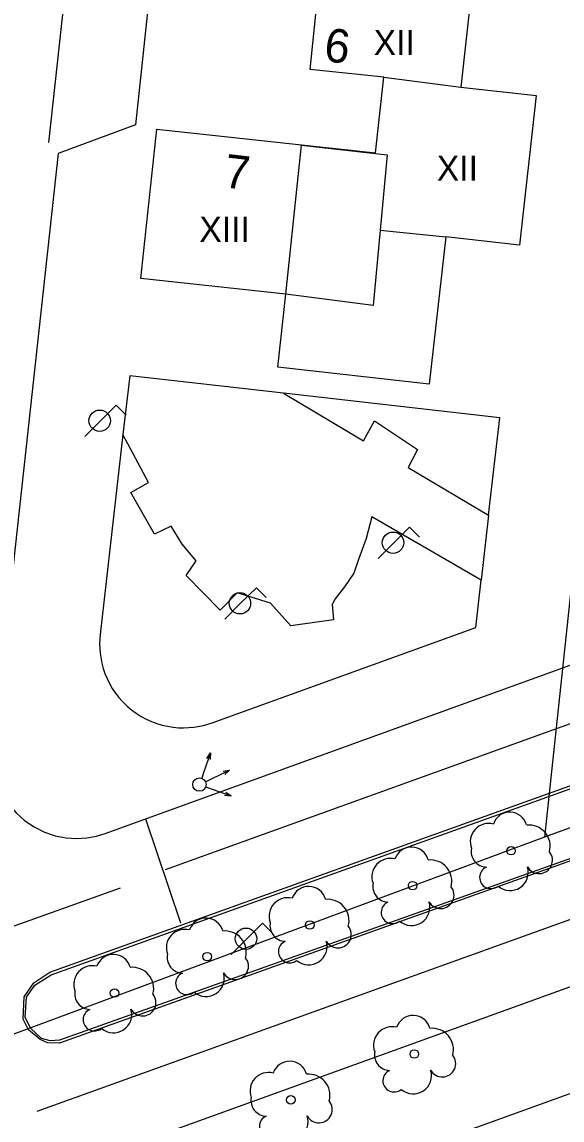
# Model space of a CAD drawing. Extents: x 282771 to 285132, y 4823109 to 4825496.
# Drawn here: x 283073.7 to 283105.8, y 4823991.5 to 4824057 of the extents above; entities that cross this region are included whole.
import ezdxf

# ---------------------------------------------------------------- set-up
doc = ezdxf.new("R2010")
doc.units = 0
for name, color, linetype in [('ACERA-BORDILLO', 7, 'Continuous'), ('ACERA-INTERIOR', 7, 'Continuous'), ('ARBOL', 7, 'Continuous'), ('BORDILLO', 7, 'Continuous'), ('CALLE-EJE', 7, 'Continuous'), ('EDIFICIO', 7, 'Continuous'), ('FAROLA', 7, 'Continuous'), ('MEDIANERA', 7, 'Continuous'), ('NUM-PORTAL', 7, 'Continuous'), ('SEMAFORO', 7, 'Continuous'), ('SENAL-VIARIA', 7, 'Continuous'), ('TXT-ALTURA-EDIFICIO', 7, 'Continuous'), ('ZONA-VERDE', 7, 'Continuous')]:
    doc.layers.add(name, color=color, linetype=linetype)

msp = doc.modelspace()

# ---------------------------------------------------------------- linework, layer by layer
at = {"layer": 'ACERA-BORDILLO'}
for points in [[(283086.542, 4824149.837), (283090.784, 4824148.176), (283080.448, 4824050.859), (283075.837, 4824049.136), (283071.969, 4824013.858), (283071.939, 4824013.313), (283071.972, 4824012.738), (283072.078, 4824012.142), (283072.264, 4824011.538), (283072.537, 4824010.942), (283072.895, 4824010.372), (283073.335, 4824009.847), (283073.849, 4824009.382), (283074.422, 4824008.993), (283075.037, 4824008.689), (283075.675, 4824008.475), (283076.318, 4824008.352), (283076.949, 4824008.313), (283077.553, 4824008.351), (283078.12, 4824008.455), (283078.643, 4824008.612), (283319.069, 4824095.76)], [(283075.478, 4823988.324), (283146.871, 4824014.137), (283148.401, 4824014.535), (283149.274, 4824014.52), (283150.166, 4824014.353), (283150.749, 4824014.136), (283151.031, 4824013.998), (283151.434, 4824013.754), (283151.813, 4824013.476), (283152.267, 4824013.051), (283152.655, 4824012.578), (283152.971, 4824012.073), (283153.214, 4824011.55), (283153.387, 4824011.023), (283153.493, 4824010.504), (283153.539, 4824010.003), (283153.538, 4824008.864), (283141.083, 4823899.965)]]:
    msp.add_lwpolyline(points, dxfattribs=at)
at = {"layer": 'ACERA-INTERIOR'}
msp.add_line((283101.475, 4824027.576), (283101.035, 4824023.712), dxfattribs=at)
msp.add_lwpolyline([(283089.265, 4824034.845), (283080.104, 4824035.887), (283079.704, 4824032.384)], dxfattribs=at)
at = {"layer": 'ARBOL'}
for centre in [(283102.811, 4824007.579), (283096.952, 4824005.496), (283090.832, 4824003.152), (283084.712, 4824001.264), (283079.202, 4823999.096), (283097.051, 4823995.46), (283089.697, 4823992.73)]:
    msp.add_circle(centre, 0.255, dxfattribs=at)
for centre, radius, start, end in [((283102.741, 4824008.839), 1.038, 15.64228, 161.38435), ((283101.481, 4824008.109), 1.097, 75.4318, 200.55608), ((283103.871, 4824007.839), 1.272, 345.03273, 95.79925), ((283096.882, 4824006.756), 1.038, 15.64228, 161.38435), ((283101.371, 4824007.539), 0.935, 168.59898, 268.13236), ((283104.481, 4824007.009), 0.797, 208.96247, 38.99103), ((283095.622, 4824006.026), 1.097, 75.4318, 200.55608), ((283098.012, 4824005.756), 1.272, 345.03273, 95.79925), ((283101.611, 4824005.989), 0.672, 113.73672, 309.4725), ((283102.751, 4824006.289), 1.086, 228.95447, 17.92796), ((283090.762, 4824004.412), 1.038, 15.64228, 161.38435), ((283095.512, 4824005.456), 0.935, 168.59898, 268.13236), ((283098.622, 4824004.926), 0.797, 208.96247, 38.99103), ((283089.502, 4824003.682), 1.097, 75.4318, 200.55608), ((283091.892, 4824003.412), 1.272, 345.03273, 95.79925), ((283095.752, 4824003.906), 0.672, 113.73672, 309.4725), ((283096.892, 4824004.206), 1.086, 228.95447, 17.92796), ((283084.642, 4824002.524), 1.038, 15.64228, 161.38435), ((283083.382, 4824001.794), 1.097, 75.4318, 200.55608), ((283085.772, 4824001.524), 1.272, 345.03273, 95.79925), ((283089.392, 4824003.112), 0.935, 168.59898, 268.13236), ((283092.502, 4824002.582), 0.797, 208.96247, 38.99103), ((283089.632, 4824001.562), 0.672, 113.73672, 309.4725), ((283090.772, 4824001.862), 1.086, 228.95447, 17.92796), ((283079.132, 4824000.356), 1.038, 15.64228, 161.38435), ((283083.272, 4824001.224), 0.935, 168.59898, 268.13236), ((283086.382, 4824000.694), 0.797, 208.96247, 38.99103), ((283077.872, 4823999.626), 1.097, 75.4318, 200.55608), ((283080.262, 4823999.356), 1.272, 345.03273, 95.79925), ((283083.512, 4823999.674), 0.672, 113.73672, 309.4725), ((283084.652, 4823999.974), 1.086, 228.95447, 17.92796), ((283077.762, 4823999.056), 0.935, 168.59898, 268.13236), ((283080.872, 4823998.526), 0.797, 208.96247, 38.99103), ((283078.002, 4823997.506), 0.672, 113.73672, 309.4725), ((283079.142, 4823997.806), 1.086, 228.95447, 17.92796), ((283096.981, 4823996.72), 1.038, 15.64228, 161.38435), ((283095.721, 4823995.99), 1.097, 75.4318, 200.55608), ((283098.111, 4823995.72), 1.272, 345.03273, 95.79925), ((283095.611, 4823995.42), 0.935, 168.59898, 268.13236), ((283089.627, 4823993.99), 1.038, 15.64228, 161.38435), ((283098.721, 4823994.89), 0.797, 208.96247, 38.99103), ((283088.367, 4823993.26), 1.097, 75.4318, 200.55608), ((283095.851, 4823993.87), 0.672, 113.73672, 309.4725), ((283096.991, 4823994.17), 1.086, 228.95447, 17.92796), ((283090.757, 4823992.99), 1.272, 345.03273, 95.79925), ((283088.257, 4823992.69), 0.935, 168.59898, 268.13236), ((283091.367, 4823992.16), 0.797, 208.96247, 38.99103), ((283088.497, 4823991.14), 0.672, 113.73672, 309.4725), ((283089.637, 4823991.44), 1.086, 228.95447, 17.92796)]:
    msp.add_arc(centre, radius, start, end, dxfattribs=at)
at = {"layer": 'BORDILLO'}
msp.add_lwpolyline([(283074.397, 4823999.709), (283075.341, 4824000.344), (283139.656, 4824023.41), (283141.13, 4824019.401), (283075.93, 4823996.115), (283075.208, 4823996.13), (283074.763, 4823996.33), (283074.087, 4823996.898), (283073.765, 4823997.543), (283073.826, 4823998.864), (283074.395, 4823999.709)], dxfattribs=at)
at = {"layer": 'CALLE-EJE'}
for points in [[(283123.628, 4824184.932), (283104.798, 4824008.384)], [(283159.508, 4824028.374), (283131.079, 4824017.986), (283104.798, 4824008.384)], [(283104.798, 4824008.384), (283068.049, 4823994.734)]]:
    msp.add_lwpolyline(points, dxfattribs=at)
at = {"layer": 'EDIFICIO'}
for points in [[(283100.778, 4824061.753), (283099.818, 4824053.104), (283104.308, 4824052.604), (283103.308, 4824043.684), (283098.928, 4824044.174), (283097.938, 4824035.384), (283088.919, 4824036.394), (283089.398, 4824040.754), (283080.769, 4824041.694), (283081.729, 4824050.584), (283094.748, 4824049.174), (283095.228, 4824053.693), (283090.848, 4824054.153), (283091.268, 4824058.213)], [(283084.296, 4823966.654), (283081.849, 4823945.245), (283069.919, 4823946.605), (283073.899, 4823981.384), (283147.388, 4824007.944), (283151.368, 4824007.494), (283145.908, 4823959.804), (283124.058, 4823962.304), (283126.968, 4823987.804), (283084.979, 4823972.624), (283084.296, 4823966.654)]]:
    msp.add_lwpolyline(points, dxfattribs=at)
at = {"layer": 'FAROLA'}
for p, q in [((283079.297, 4824034.142), (283078.357, 4824033.212)), ((283079.887, 4824033.552), (283079.297, 4824034.142)), ((283078.357, 4824033.212), (283077.427, 4824032.272)), ((283096.764, 4824026.867), (283095.824, 4824025.937)), ((283097.354, 4824026.277), (283096.764, 4824026.867)), ((283095.824, 4824025.937), (283094.894, 4824024.997)), ((283087.646, 4824023.258), (283086.706, 4824022.328)), ((283088.236, 4824022.668), (283087.646, 4824023.258)), ((283086.706, 4824022.328), (283085.777, 4824021.388)), ((283088.009, 4824003.264), (283087.069, 4824002.334)), ((283088.599, 4824002.674), (283088.009, 4824003.264)), ((283087.069, 4824002.334), (283086.139, 4824001.394))]:
    msp.add_line(p, q, dxfattribs=at)
for centre in [(283078.317, 4824033.212), (283095.784, 4824025.937), (283086.666, 4824022.328), (283087.029, 4824002.334)]:
    msp.add_circle(centre, 0.637, dxfattribs=at)
at = {"layer": 'MEDIANERA'}
for points in [[(283095.228, 4824053.693), (283099.818, 4824053.104)], [(283094.598, 4824040.084), (283089.398, 4824040.754), (283090.328, 4824049.644), (283095.438, 4824049.054), (283095.018, 4824044.564), (283094.598, 4824040.084)], [(283095.018, 4824044.564), (283098.928, 4824044.174)]]:
    msp.add_lwpolyline(points, dxfattribs=at)
at = {"layer": 'SEMAFORO'}
for p, q in [((283084.921, 4824013.407), (283084.523, 4824012.275)), ((283084.701, 4824013.082), (283084.921, 4824013.407)), ((283084.921, 4824013.407), (283084.889, 4824013.016)), ((283084.523, 4824012.275), (283084.39, 4824011.898)), ((283084.972, 4824011.863), (283086.055, 4824012.383)), ((283085.662, 4824012.32), (283086.055, 4824012.383)), ((283085.76, 4824012.116), (283086.055, 4824012.383)), ((283084.615, 4824011.692), (283084.972, 4824011.863)), ((283084.635, 4824011.388), (283085.012, 4824011.255)), ((283085.012, 4824011.255), (283086.144, 4824010.857)), ((283085.753, 4824010.889), (283086.144, 4824010.857)), ((283085.819, 4824011.078), (283086.144, 4824010.857))]:
    msp.add_line(p, q, dxfattribs=at)
msp.add_circle((283084.258, 4824011.521), 0.4, dxfattribs=at)
at = {"layer": 'SENAL-VIARIA'}
for points in [[(283075.295, 4824049.799), (283086.173, 4824149.499)], [(283137.704, 4824026.475), (283082.22, 4824006.435)], [(283141.325, 4824016.078), (283074.579, 4823992.029)], [(283081.052, 4824009.486), (283083.137, 4824003.271)], [(283079.536, 4824005.338), (283054.38, 4823996.353)]]:
    msp.add_lwpolyline(points, dxfattribs=at)
at = {"layer": 'ZONA-VERDE'}
for p, q in [((283102.135, 4824033.379), (283089.265, 4824034.845)), ((283101.475, 4824027.576), (283102.135, 4824033.379)), ((283079.704, 4824032.384), (283078.341, 4824020.472)), ((283075.423, 4824000.185), (283139.273, 4824023.074)), ((283100.714, 4824020.894), (283101.035, 4824023.712)), ((283085.012, 4824015.203), (283100.714, 4824020.894)), ((283140.687, 4824019.34), (283075.93, 4823996.284)), ((283074.456, 4823999.571), (283075.423, 4824000.185)), ((283073.965, 4823998.849), (283074.456, 4823999.571)), ((283073.888, 4823997.636), (283073.965, 4823998.849))]:
    msp.add_line(p, q, dxfattribs=at)
for points in [[(283089.265, 4824034.845), (283094.017, 4824032.015), (283094.684, 4824033.209), (283097.251, 4824031.504), (283096.688, 4824030.425), (283101.475, 4824027.576)], [(283101.035, 4824023.712), (283094.512, 4824027.492), (283094.19, 4824026.2), (283093.723, 4824024.934), (283093.444, 4824024.125), (283092.901, 4824023.302), (283092.332, 4824022.586), (283092.159, 4824022.258), (283092.247, 4824021.334), (283089.69, 4824020.979), (283088.481, 4824022.34), (283086.504, 4824022.944), (283085.494, 4824021.928), (283083.458, 4824023.989), (283084.056, 4824024.861), (283083.232, 4824025.853), (283082.572, 4824026.93), (283081.584, 4824026.443), (283080.18, 4824028.923), (283081.23, 4824029.53), (283079.704, 4824032.384)], [(283078.341, 4824020.472), (283078.308, 4824019.926), (283078.339, 4824019.349), (283078.443, 4824018.752), (283078.525, 4824018.449), (283078.628, 4824018.146), (283078.752, 4824017.845), (283078.898, 4824017.548), (283079.066, 4824017.257), (283079.256, 4824016.975), (283079.466, 4824016.704), (283079.696, 4824016.447), (283079.944, 4824016.204), (283080.209, 4824015.979), (283080.49, 4824015.774), (283080.783, 4824015.588), (283081.087, 4824015.424), (283081.399, 4824015.282), (283081.717, 4824015.163), (283082.039, 4824015.067), (283082.362, 4824014.994), (283082.683, 4824014.943), (283083.002, 4824014.913), (283083.315, 4824014.903), (283083.921, 4824014.941), (283084.489, 4824015.045), (283085.012, 4824015.203)], [(283075.93, 4823996.284), (283075.377, 4823996.238), (283074.855, 4823996.391), (283074.226, 4823996.975), (283073.888, 4823997.636)]]:
    msp.add_lwpolyline(points, dxfattribs=at)

# ---------------------------------------------------------------- texts
at = {"layer": 'NUM-PORTAL'}
for s, p in [('6', (283091.62, 4824054.654)), ('7', (283085.653, 4824047.133))]:
    msp.add_text(s, height=2, rotation=353.34004, dxfattribs=at).set_placement(p)
at = {"layer": 'TXT-ALTURA-EDIFICIO'}
for s, p in [('XII', (283094.629, 4824055.003)), ('XII', (283098.389, 4824047.514)), ('XIII', (283084.248, 4824043.874))]:
    msp.add_text(s, height=1.5, rotation=0.00004, dxfattribs=at).set_placement(p)

doc.saveas('drawing.dxf')
